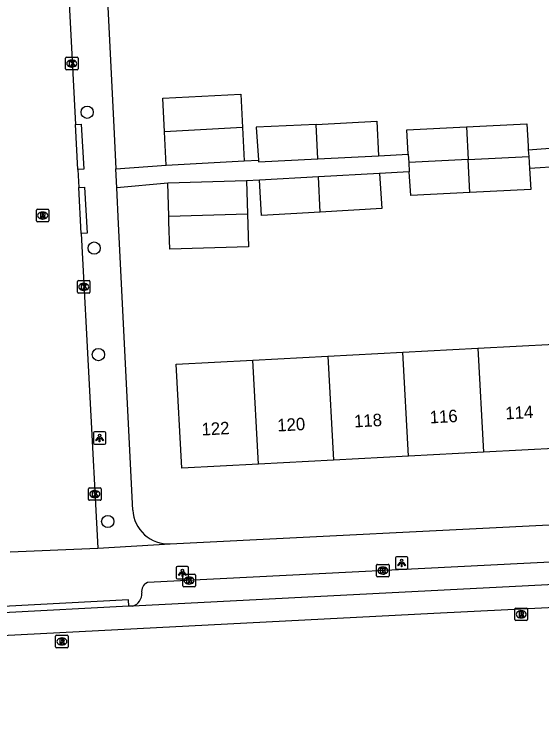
# Model space of a CAD drawing. Extents: x 160557 to 161245, y 385330 to 386505.
# Drawn here: x 161000.9 to 161043, y 385334.4 to 385390.8 of the extents above; entities that cross this region are included whole.
import ezdxf

# ---------------------------------------------------------------- set-up
doc = ezdxf.new("R2010")
doc.units = 0
for name, color, linetype in [('IMGEO_Boom', 7, 'Continuous'), ('IMGEO_Fietspad_gesloten', 7, 'Continuous'), ('IMGEO_Kolk', 7, 'Continuous'), ('IMGEO_Lichtpunt', 7, 'Continuous'), ('IMGEO_Pand', 7, 'Continuous'), ('IMGEO_Pand_nummerreeks', 7, 'Continuous'), ('IMGEO_Rijbaan_lokaal_gesloten', 7, 'Continuous'), ('IMGEO_Rijbaan_lokaal_open', 7, 'Continuous'), ('IMGEO_Rioolput', 7, 'Continuous'), ('IMGEO_Voetpad_open', 7, 'Continuous')]:
    doc.layers.add(name, color=color, linetype=linetype)

msp = doc.modelspace()

# ---------------------------------------------------------------- linework, layer by layer
at = {"layer": 'IMGEO_Boom'}
for centre in [(161006.708, 385382.927), (161007.27, 385372.074), (161007.605, 385363.556), (161008.357, 385350.216)]:
    msp.add_circle(centre, 0.489, dxfattribs=at)
at = {"layer": 'IMGEO_Fietspad_gesloten'}
for points in [[(161073.593, 385346.692), (161010.368, 385343.456)], [(161010.036, 385343.439), (161000, 385342.925), (160998.286, 385342.836)], [(161010.368, 385343.456), (161010.036, 385343.439)]]:
    msp.add_lwpolyline(points, dxfattribs=at)
at = {"layer": 'IMGEO_Kolk'}
for p, q in [((161004.977, 385386.395), (161004.977, 385387.247)), ((161005.052, 385387.321), (161005.904, 385387.321)), ((161005.978, 385387.247), (161005.978, 385386.395)), ((161005.465, 385387.101), (161005.49, 385387.101)), ((161005.904, 385386.321), (161005.052, 385386.321)), ((161005.488, 385386.541), (161005.463, 385386.541)), ((161005.935, 385368.543), (161005.935, 385369.395)), ((161006.01, 385369.469), (161006.862, 385369.469)), ((161006.423, 385369.249), (161006.448, 385369.249)), ((161006.936, 385369.395), (161006.936, 385368.543)), ((161006.446, 385368.689), (161006.421, 385368.689)), ((161006.862, 385368.469), (161006.01, 385368.469)), ((161006.822, 385351.986), (161006.822, 385352.838)), ((161006.897, 385352.912), (161007.749, 385352.912)), ((161007.823, 385352.838), (161007.823, 385351.986)), ((161007.31, 385352.692), (161007.335, 385352.692)), ((161007.749, 385351.912), (161006.897, 385351.912)), ((161007.333, 385352.132), (161007.308, 385352.132)), ((161029.834, 385345.865), (161029.834, 385346.717)), ((161029.909, 385346.791), (161030.761, 385346.791)), ((161030.322, 385346.571), (161030.347, 385346.571)), ((161030.835, 385346.717), (161030.835, 385345.865)), ((161014.428, 385346.001), (161015.28, 385346.001)), ((161030.345, 385346.011), (161030.32, 385346.011)), ((161014.353, 385345.075), (161014.353, 385345.927)), ((161014.841, 385345.781), (161014.866, 385345.781)), ((161015.354, 385345.927), (161015.354, 385345.075)), ((161030.761, 385345.791), (161029.909, 385345.791)), ((161015.28, 385345.001), (161014.428, 385345.001)), ((161014.864, 385345.221), (161014.839, 385345.221))]:
    msp.add_line(p, q, dxfattribs=at)
for points in [[(161004.977, 385386.395), (161004.977, 385387.247)], [(161005.052, 385387.321), (161005.904, 385387.321)], [(161005.978, 385387.247), (161005.978, 385386.395)], [(161005.298, 385387.021), (161005.421, 385387.021), (161005.421, 385386.87), (161005.551, 385387.021), (161005.715, 385387.021), (161005.569, 385386.87), (161005.722, 385386.621), (161005.57, 385386.621), (161005.485, 385386.785), (161005.421, 385386.718), (161005.421, 385386.621), (161005.298, 385386.621), (161005.298, 385387.021)], [(161005.904, 385386.321), (161005.052, 385386.321)], [(161005.935, 385368.543), (161005.935, 385369.395)], [(161006.01, 385369.469), (161006.862, 385369.469)], [(161006.256, 385369.169), (161006.379, 385369.169), (161006.379, 385369.018), (161006.509, 385369.169), (161006.673, 385369.169), (161006.527, 385369.018), (161006.68, 385368.769), (161006.528, 385368.769), (161006.443, 385368.933), (161006.379, 385368.866), (161006.379, 385368.769), (161006.256, 385368.769), (161006.256, 385369.169)], [(161006.936, 385369.395), (161006.936, 385368.543)], [(161006.862, 385368.469), (161006.01, 385368.469)], [(161006.822, 385351.986), (161006.822, 385352.838)], [(161006.897, 385352.912), (161007.749, 385352.912)], [(161007.823, 385352.838), (161007.823, 385351.986)], [(161007.143, 385352.612), (161007.266, 385352.612), (161007.266, 385352.461), (161007.396, 385352.612), (161007.56, 385352.612), (161007.414, 385352.461), (161007.567, 385352.212), (161007.415, 385352.212), (161007.33, 385352.376), (161007.266, 385352.309), (161007.266, 385352.212), (161007.143, 385352.212), (161007.143, 385352.612)], [(161007.749, 385351.912), (161006.897, 385351.912)], [(161029.834, 385345.865), (161029.834, 385346.717)], [(161029.909, 385346.791), (161030.761, 385346.791)], [(161030.835, 385346.717), (161030.835, 385345.865)], [(161014.428, 385346.001), (161015.28, 385346.001)], [(161030.155, 385346.491), (161030.278, 385346.491), (161030.278, 385346.34), (161030.408, 385346.491), (161030.572, 385346.491), (161030.426, 385346.34), (161030.579, 385346.091), (161030.427, 385346.091), (161030.342, 385346.255), (161030.278, 385346.188), (161030.278, 385346.091), (161030.155, 385346.091), (161030.155, 385346.491)], [(161014.353, 385345.075), (161014.353, 385345.927)], [(161014.674, 385345.701), (161014.797, 385345.701), (161014.797, 385345.55), (161014.927, 385345.701), (161015.091, 385345.701), (161014.945, 385345.55), (161015.098, 385345.301), (161014.946, 385345.301), (161014.861, 385345.465), (161014.797, 385345.398), (161014.797, 385345.301), (161014.674, 385345.301), (161014.674, 385345.701)], [(161015.354, 385345.927), (161015.354, 385345.075)], [(161030.761, 385345.791), (161029.909, 385345.791)], [(161015.28, 385345.001), (161014.428, 385345.001)]]:
    msp.add_lwpolyline(points, dxfattribs=at)
for centre, start, end in [((161005.054, 385387.245), 91.552, 178.448), ((161005.054, 385387.245), 91.552, 178.448), ((161005.902, 385387.245), 1.552, 88.448), ((161005.902, 385387.245), 1.552, 88.448), ((161005.054, 385386.397), 181.552, 268.448), ((161005.054, 385386.397), 181.552, 268.448), ((161005.902, 385386.397), 271.552, 358.448), ((161005.902, 385386.397), 271.552, 358.448), ((161006.012, 385369.393), 91.552, 178.448), ((161006.012, 385369.393), 91.552, 178.448), ((161006.86, 385369.393), 1.552, 88.448), ((161006.86, 385369.393), 1.552, 88.448), ((161006.012, 385368.545), 181.552, 268.448), ((161006.012, 385368.545), 181.552, 268.448), ((161006.86, 385368.545), 271.552, 358.448), ((161006.86, 385368.545), 271.552, 358.448), ((161006.899, 385352.836), 91.552, 178.448), ((161006.899, 385352.836), 91.552, 178.448), ((161007.747, 385352.836), 1.552, 88.448), ((161007.747, 385352.836), 1.552, 88.448), ((161006.899, 385351.988), 181.552, 268.448), ((161006.899, 385351.988), 181.552, 268.448), ((161007.747, 385351.988), 271.552, 358.448), ((161007.747, 385351.988), 271.552, 358.448), ((161029.911, 385346.715), 91.552, 178.448), ((161029.911, 385346.715), 91.552, 178.448), ((161030.759, 385346.715), 1.552, 88.448), ((161030.759, 385346.715), 1.552, 88.448), ((161014.43, 385345.925), 91.552, 178.448), ((161014.43, 385345.925), 91.552, 178.448), ((161015.278, 385345.925), 1.552, 88.448), ((161015.278, 385345.925), 1.552, 88.448), ((161029.911, 385345.867), 181.552, 268.448), ((161029.911, 385345.867), 181.552, 268.448), ((161030.759, 385345.867), 271.552, 358.448), ((161030.759, 385345.867), 271.552, 358.448), ((161014.43, 385345.077), 181.552, 268.448), ((161014.43, 385345.077), 181.552, 268.448), ((161015.278, 385345.077), 271.552, 358.448), ((161015.278, 385345.077), 271.552, 358.448)]:
    msp.add_arc(centre, 0.0765, start, end, dxfattribs=at)
for centre, major_axis, ratio, start_param, end_param in [((161005.464, 385386.821), (-0.387, 0.002), 0.722429, 4.712389, 7.853982), ((161005.489, 385386.821), (-0.39, 0.002), 0.717154, 1.570796, 4.712389), ((161006.422, 385368.969), (-0.387, 0.002), 0.722429, 4.712389, 7.853982), ((161006.447, 385368.969), (-0.39, 0.002), 0.717154, 1.570796, 4.712389), ((161007.309, 385352.412), (-0.387, 0.002), 0.722429, 4.712389, 7.853982), ((161007.334, 385352.412), (-0.39, 0.002), 0.717154, 1.570796, 4.712389), ((161030.321, 385346.291), (-0.387, 0.002), 0.722429, 4.712389, 7.853982), ((161030.346, 385346.291), (-0.39, 0.002), 0.717154, 1.570796, 4.712389), ((161014.84, 385345.501), (-0.387, 0.002), 0.722429, 4.712389, 7.853982), ((161014.865, 385345.501), (-0.39, 0.002), 0.717154, 1.570796, 4.712389)]:
    msp.add_ellipse(centre, major_axis=major_axis, ratio=ratio, start_param=start_param, end_param=end_param, dxfattribs=at)
at = {"layer": 'IMGEO_Lichtpunt'}
for p, q in [((161007.205, 385357.294), (161007.205, 385356.487)), ((161007.205, 385357.294), (161007.205, 385356.487)), ((161008.107, 385357.389), (161007.299, 385357.389)), ((161008.107, 385357.389), (161007.299, 385357.389)), ((161008.201, 385356.487), (161008.201, 385357.294)), ((161008.201, 385356.487), (161008.201, 385357.294)), ((161007.299, 385356.393), (161008.107, 385356.393)), ((161007.299, 385356.393), (161008.107, 385356.393)), ((161031.335, 385347.311), (161031.335, 385346.504)), ((161031.335, 385347.311), (161031.335, 385346.504)), ((161032.237, 385347.406), (161031.429, 385347.406)), ((161032.237, 385347.406), (161031.429, 385347.406)), ((161032.331, 385346.504), (161032.331, 385347.311)), ((161032.331, 385346.504), (161032.331, 385347.311)), ((161014.724, 385346.618), (161013.916, 385346.618)), ((161014.724, 385346.618), (161013.916, 385346.618)), ((161013.822, 385346.523), (161013.822, 385345.716)), ((161013.822, 385346.523), (161013.822, 385345.716)), ((161014.818, 385345.716), (161014.818, 385346.523)), ((161014.818, 385345.716), (161014.818, 385346.523)), ((161031.429, 385346.41), (161032.237, 385346.41)), ((161031.429, 385346.41), (161032.237, 385346.41)), ((161013.916, 385345.622), (161014.724, 385345.622)), ((161013.916, 385345.622), (161014.724, 385345.622))]:
    msp.add_line(p, q, dxfattribs=at)
for points in [[(161007.579, 385356.958), (161007.618, 385356.93), (161007.43, 385356.668), (161007.392, 385356.695), (161007.579, 385356.958)], [(161007.681, 385356.91), (161007.728, 385356.91), (161007.728, 385356.588), (161007.681, 385356.588), (161007.681, 385356.91)], [(161007.791, 385356.93), (161007.829, 385356.957), (161008.016, 385356.695), (161007.977, 385356.667), (161007.791, 385356.93)], [(161031.709, 385346.975), (161031.748, 385346.947), (161031.56, 385346.685), (161031.522, 385346.712), (161031.709, 385346.975)], [(161031.811, 385346.927), (161031.858, 385346.927), (161031.858, 385346.605), (161031.811, 385346.605), (161031.811, 385346.927)], [(161031.921, 385346.947), (161031.959, 385346.974), (161032.146, 385346.712), (161032.107, 385346.684), (161031.921, 385346.947)], [(161014.196, 385346.187), (161014.235, 385346.159), (161014.047, 385345.897), (161014.009, 385345.924), (161014.196, 385346.187)], [(161014.298, 385346.139), (161014.345, 385346.139), (161014.345, 385345.817), (161014.298, 385345.817), (161014.298, 385346.139)], [(161014.408, 385346.159), (161014.446, 385346.186), (161014.633, 385345.924), (161014.594, 385345.896), (161014.408, 385346.159)]]:
    msp.add_lwpolyline(points, dxfattribs=at)
for centre in [(161007.704, 385357.092), (161031.834, 385347.109), (161014.321, 385346.321)]:
    msp.add_circle(centre, 0.0994, dxfattribs=at)
for centre, start, end in [((161007.299, 385357.294), 90, 180), ((161007.299, 385357.294), 90, 180), ((161008.107, 385357.294), 0, 90), ((161008.107, 385357.294), 0, 90), ((161007.299, 385356.487), 180, 270), ((161007.299, 385356.487), 180, 270), ((161008.107, 385356.487), 270, 0), ((161008.107, 385356.487), 270, 360), ((161031.429, 385347.311), 90, 180), ((161031.429, 385347.311), 90, 180), ((161032.237, 385347.311), 0, 90), ((161032.237, 385347.311), 0, 90), ((161013.916, 385346.523), 90, 180), ((161013.916, 385346.523), 90, 180), ((161014.724, 385346.523), 0, 90), ((161014.724, 385346.523), 0, 90), ((161031.429, 385346.504), 180, 270), ((161031.429, 385346.504), 180, 270), ((161032.237, 385346.504), 270, 0), ((161032.237, 385346.504), 270, 360), ((161013.916, 385345.716), 180, 270), ((161013.916, 385345.716), 180, 270), ((161014.724, 385345.716), 270, 0), ((161014.724, 385345.716), 270, 360)]:
    msp.add_arc(centre, 0.0946, start, end, dxfattribs=at)
at = {"layer": 'IMGEO_Pand'}
for points in [[(161012.884, 385381.377), (161012.744, 385384.063), (161018.978, 385384.389), (161019.118, 385381.711)], [(161025.007, 385381.948), (161029.853, 385382.228), (161029.985, 385379.458)], [(161019.118, 385381.711), (161012.884, 385381.377)], [(161019.118, 385381.711), (161019.257, 385379.036)], [(161025.007, 385381.948), (161020.201, 385381.726), (161020.387, 385379.1)], [(161025.147, 385379.211), (161025.007, 385381.948)], [(161032.364, 385379.591), (161032.248, 385381.528), (161037.011, 385381.772)], [(161037.011, 385381.772), (161041.824, 385382.018), (161041.937, 385380.215), (161041.955, 385379.921)], [(161037.011, 385381.772), (161037.145, 385379.154)], [(161013.023, 385378.71), (161012.884, 385381.377)], [(161041.955, 385379.921), (161041.988, 385379.402)], [(161025.147, 385379.211), (161029.985, 385379.458)], [(161032.364, 385379.591), (161032.405, 385378.912)], [(161037.145, 385379.154), (161041.988, 385379.402)], [(161041.988, 385379.402), (161042.047, 385378.446)], [(161013.023, 385378.71), (161019.257, 385379.036)], [(161020.387, 385379.1), (161020.396, 385378.969), (161025.147, 385379.211)], [(161037.145, 385379.154), (161032.405, 385378.912)], [(161032.405, 385378.912), (161032.449, 385378.178)], [(161037.28, 385376.508), (161037.145, 385379.154)], [(161037.28, 385376.508), (161032.563, 385376.267), (161032.449, 385378.178)], [(161042.047, 385378.446), (161042.153, 385376.757), (161037.28, 385376.508)], [(161025.182, 385377.76), (161020.473, 385377.495)], [(161030.063, 385378.035), (161025.182, 385377.76)], [(161025.331, 385374.951), (161025.182, 385377.76)], [(161030.063, 385378.035), (161030.245, 385375.227), (161025.331, 385374.951)], [(161019.448, 385377.449), (161013.149, 385377.259)], [(161013.229, 385374.626), (161013.149, 385377.259)], [(161019.448, 385377.449), (161019.527, 385374.816)], [(161025.331, 385374.951), (161020.643, 385374.687), (161020.473, 385377.495)], [(161019.527, 385374.816), (161019.607, 385372.182), (161013.308, 385371.992), (161013.242, 385374.181), (161013.229, 385374.626)], [(161013.229, 385374.626), (161019.527, 385374.816)], [(161031.937, 385363.753), (161037.928, 385364.071)], [(161037.928, 385364.071), (161044.054, 385364.397), (161044.496, 385356.083), (161038.371, 385355.758)], [(161037.928, 385364.071), (161038.371, 385355.758)], [(161025.945, 385363.435), (161031.937, 385363.753)], [(161032.38, 385355.439), (161031.937, 385363.753)], [(161020.396, 385354.802), (161014.275, 385354.477), (161013.833, 385362.791), (161019.953, 385363.116)], [(161019.953, 385363.116), (161025.945, 385363.435)], [(161020.396, 385354.802), (161019.953, 385363.116)], [(161025.945, 385363.435), (161026.388, 385355.121)], [(161038.371, 385355.758), (161032.38, 385355.439)], [(161026.388, 385355.121), (161020.396, 385354.802)], [(161032.38, 385355.439), (161026.388, 385355.121)]]:
    msp.add_lwpolyline(points, dxfattribs=at)
at = {"layer": 'IMGEO_Rijbaan_lokaal_gesloten'}
msp.add_lwpolyline([(161179.212, 385352.808), (161177.568, 385352.385), (161171.027, 385350.994), (161157.592, 385349.093), (161141.871, 385348.183), (161034.402, 385342.87), (160939.068, 385337.926), (160868.279, 385334.438)], dxfattribs=at)
at = {"layer": 'IMGEO_Rijbaan_lokaal_open'}
for points in [[(161002.852, 385438.071), (161005.785, 385381.954)], [(161005.973, 385378.35), (161005.785, 385381.954)], [(161005.973, 385378.35), (161006.048, 385376.919)], [(161006.24, 385373.234), (161006.048, 385376.919)], [(161006.24, 385373.234), (161007.555, 385348.077)], [(161000.552, 385347.79), (161007.555, 385348.077)]]:
    msp.add_lwpolyline(points, dxfattribs=at)
at = {"layer": 'IMGEO_Rioolput'}
for p, q in [((161002.655, 385374.25), (161002.655, 385375.102)), ((161002.73, 385375.176), (161003.582, 385375.176)), ((161003.143, 385374.956), (161003.168, 385374.956)), ((161003.656, 385375.102), (161003.656, 385374.25)), ((161003.582, 385374.176), (161002.73, 385374.176)), ((161003.166, 385374.396), (161003.141, 385374.396)), ((161040.89, 385342.372), (161040.89, 385343.224)), ((161040.965, 385343.298), (161041.817, 385343.298)), ((161041.891, 385343.224), (161041.891, 385342.372)), ((161041.378, 385343.078), (161041.403, 385343.078)), ((161041.817, 385342.298), (161040.965, 385342.298)), ((161041.401, 385342.518), (161041.376, 385342.518)), ((161004.192, 385340.202), (161004.192, 385341.054)), ((161004.267, 385341.128), (161005.119, 385341.128)), ((161005.193, 385341.054), (161005.193, 385340.202)), ((161004.68, 385340.908), (161004.705, 385340.908)), ((161005.119, 385340.128), (161004.267, 385340.128)), ((161004.703, 385340.348), (161004.678, 385340.348))]:
    msp.add_line(p, q, dxfattribs=at)
for points in [[(161002.655, 385374.25), (161002.655, 385375.102)], [(161002.73, 385375.176), (161003.582, 385375.176)], [(161003.244, 385374.874), (161002.992, 385374.876), (161002.992, 385374.476)], [(161003.17, 385374.795), (161003.116, 385374.795), (161003.116, 385374.714)], [(161003.656, 385375.102), (161003.656, 385374.25)], [(161003.582, 385374.176), (161002.73, 385374.176)], [(161002.992, 385374.476), (161003.116, 385374.476), (161003.116, 385374.638), (161003.127, 385374.638)], [(161003.116, 385374.714), (161003.168, 385374.714)], [(161003.174, 385374.609), (161003.245, 385374.476), (161003.385, 385374.476), (161003.32, 385374.602)], [(161040.89, 385342.372), (161040.89, 385343.224)], [(161040.965, 385343.298), (161041.817, 385343.298)], [(161041.891, 385343.224), (161041.891, 385342.372)], [(161041.479, 385342.996), (161041.227, 385342.998), (161041.227, 385342.598)], [(161041.227, 385342.598), (161041.351, 385342.598), (161041.351, 385342.76), (161041.362, 385342.76)], [(161041.405, 385342.917), (161041.351, 385342.917), (161041.351, 385342.836)], [(161041.351, 385342.836), (161041.403, 385342.836)], [(161041.409, 385342.731), (161041.48, 385342.598), (161041.62, 385342.598), (161041.555, 385342.724)], [(161041.817, 385342.298), (161040.965, 385342.298)], [(161004.192, 385340.202), (161004.192, 385341.054)], [(161004.267, 385341.128), (161005.119, 385341.128)], [(161005.193, 385341.054), (161005.193, 385340.202)], [(161004.781, 385340.826), (161004.529, 385340.828), (161004.529, 385340.428)], [(161004.529, 385340.428), (161004.653, 385340.428), (161004.653, 385340.59), (161004.664, 385340.59)], [(161004.707, 385340.747), (161004.653, 385340.747), (161004.653, 385340.666)], [(161004.653, 385340.666), (161004.705, 385340.666)], [(161004.711, 385340.561), (161004.782, 385340.428), (161004.922, 385340.428), (161004.857, 385340.554)], [(161005.119, 385340.128), (161004.267, 385340.128)]]:
    msp.add_lwpolyline(points, dxfattribs=at)
for centre, radius, start, end in [((161002.732, 385375.1), 0.0765, 91.552, 178.448), ((161002.732, 385375.1), 0.0765, 91.552, 178.448), ((161003.176, 385374.699), 0.0964, 77.0061, 93.1865), ((161003.19, 385374.756), 0.0378, 276.6634, 79.6772), ((161003.243, 385374.764), 0.109, 350.3612, 89.416), ((161003.241, 385374.764), 0.112, 277.5842, 350.9817), ((161003.58, 385375.1), 0.0765, 1.552, 88.448), ((161003.58, 385375.1), 0.0765, 1.552, 88.448), ((161002.732, 385374.252), 0.0765, 181.552, 268.448), ((161002.732, 385374.252), 0.0765, 181.552, 268.448), ((161003.126, 385374.585), 0.0533, 26.0293, 88.6989), ((161003.152, 385374.903), 0.19, 274.7715, 282.9687), ((161003.225, 385374.549), 0.108, 29.5134, 73.7905), ((161003.58, 385374.252), 0.0765, 271.552, 358.448), ((161003.58, 385374.252), 0.0765, 271.552, 358.448), ((161040.967, 385343.222), 0.0765, 91.552, 178.448), ((161040.967, 385343.222), 0.0765, 91.552, 178.448), ((161041.815, 385343.222), 0.0765, 1.552, 88.448), ((161041.815, 385343.222), 0.0765, 1.552, 88.448), ((161041.361, 385342.707), 0.0533, 26.0293, 88.6989), ((161041.387, 385343.025), 0.19, 274.7715, 282.9687), ((161041.411, 385342.821), 0.0964, 77.0061, 93.1865), ((161041.425, 385342.878), 0.0378, 276.6634, 79.6772), ((161041.478, 385342.886), 0.109, 350.3612, 89.416), ((161041.476, 385342.886), 0.112, 277.5842, 350.9817), ((161041.46, 385342.671), 0.108, 29.5134, 73.7905), ((161040.967, 385342.374), 0.0765, 181.552, 268.448), ((161040.967, 385342.374), 0.0765, 181.552, 268.448), ((161041.815, 385342.374), 0.0765, 271.552, 358.448), ((161041.815, 385342.374), 0.0765, 271.552, 358.448), ((161004.269, 385341.052), 0.0765, 91.552, 178.448), ((161004.269, 385341.052), 0.0765, 91.552, 178.448), ((161005.117, 385341.052), 0.0765, 1.552, 88.448), ((161005.117, 385341.052), 0.0765, 1.552, 88.448), ((161004.663, 385340.537), 0.0533, 26.0293, 88.6989), ((161004.689, 385340.855), 0.19, 274.7715, 282.9687), ((161004.713, 385340.651), 0.0964, 77.0061, 93.1865), ((161004.727, 385340.708), 0.0378, 276.6634, 79.6772), ((161004.78, 385340.716), 0.109, 350.3612, 89.416), ((161004.778, 385340.716), 0.112, 277.5842, 350.9817), ((161004.762, 385340.501), 0.108, 29.5134, 73.7905), ((161004.269, 385340.204), 0.0765, 181.552, 268.448), ((161004.269, 385340.204), 0.0765, 181.552, 268.448), ((161005.117, 385340.204), 0.0765, 271.552, 358.448), ((161005.117, 385340.204), 0.0765, 271.552, 358.448)]:
    msp.add_arc(centre, radius, start, end, dxfattribs=at)
for centre, major_axis, ratio, start_param, end_param in [((161003.142, 385374.676), (-0.387, 0.002), 0.722429, 4.712389, 7.853982), ((161003.167, 385374.676), (-0.39, 0.002), 0.717154, 1.570796, 4.712389), ((161041.377, 385342.798), (-0.387, 0.002), 0.722429, 4.712389, 7.853982), ((161041.402, 385342.798), (-0.39, 0.002), 0.717154, 1.570796, 4.712389), ((161004.679, 385340.628), (-0.387, 0.002), 0.722429, 4.712389, 7.853982), ((161004.704, 385340.628), (-0.39, 0.002), 0.717154, 1.570796, 4.712389)]:
    msp.add_ellipse(centre, major_axis=major_axis, ratio=ratio, start_param=start_param, end_param=end_param, dxfattribs=at)
at = {"layer": 'IMGEO_Voetpad_open'}
for points in [[(161007.798, 385402.601), (161008.862, 385381.195), (161009.002, 385378.4)], [(161005.785, 385381.954), (161006.238, 385381.976), (161006.431, 385378.372), (161005.973, 385378.35)], [(161041.955, 385379.921), (161044.387, 385380.11)], [(161029.985, 385379.458), (161032.364, 385379.591)], [(161009.002, 385378.4), (161013.023, 385378.71)], [(161019.257, 385379.036), (161020.387, 385379.1)], [(161009.077, 385376.9), (161009.002, 385378.4)], [(161032.449, 385378.178), (161030.063, 385378.035)], [(161046.395, 385350.091), (161044.568, 385378.607), (161042.047, 385378.446)], [(161013.149, 385377.259), (161009.077, 385376.9)], [(161020.473, 385377.495), (161019.448, 385377.449)], [(161006.048, 385376.919), (161006.508, 385376.941), (161006.705, 385373.256), (161006.24, 385373.234)], [(161010.365, 385351.126), (161009.221, 385374.021), (161009.077, 385376.9)], [(161013.343, 385348.435), (161046.278, 385350.085), (161046.395, 385350.091)], [(161007.555, 385348.077), (161013.338, 385348.434), (161013.343, 385348.435)], [(161047.397, 385347.161), (161011.529, 385345.331)], [(161010.036, 385343.439), (161010.011, 385343.95), (161000, 385343.425), (160998.318, 385343.338), (160998.286, 385342.836)]]:
    msp.add_lwpolyline(points, dxfattribs=at)
for centre, radius, start, end in [((161013.197, 385351.267), 2.836, 182.8495, 272.9469), ((161011.769, 385344.66), 0.712, 109.6797, 192.6828), ((161010.048, 385344.434), 1.029, 288.1404, 3.9261)]:
    msp.add_arc(centre, radius, start, end, dxfattribs=at)

# ---------------------------------------------------------------- texts
at = {"layer": 'IMGEO_Pand_nummerreeks'}
for s, p in [('116', (161034.102, 385358.054)), ('114', (161040.146, 385358.375)), ('120', (161021.925, 385357.408)), ('118', (161028.06, 385357.734)), ('122', (161015.875, 385357.087))]:
    msp.add_text(s, height=1, rotation=3.0419, dxfattribs=at).set_placement(p)

doc.saveas('drawing.dxf')
